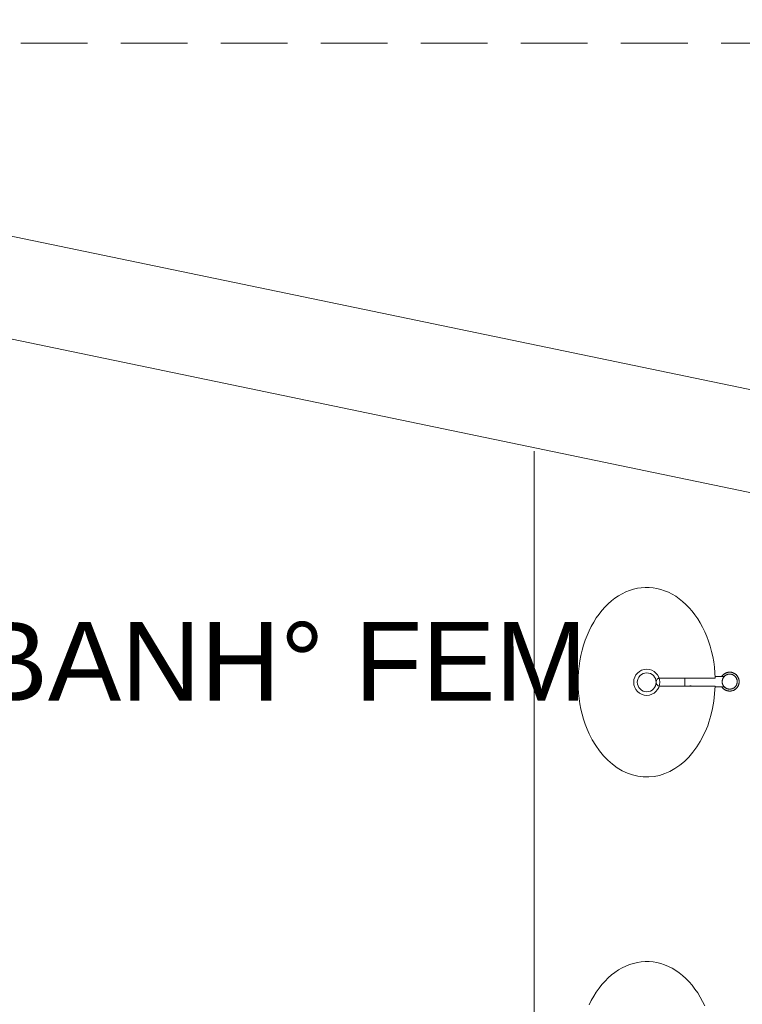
# Model space of a CAD drawing. Header units: millimetres. Extents: x 567 to 934, y -1 to 364.
# Tile 500 of 656: x 770.3 to 773.74, y 46.48 to 51.16. Entities that reach past the tile are written whole.
import ezdxf

# ---------------------------------------------------------------- set-up
doc = ezdxf.new("R2010")
doc.units = ezdxf.units.MM
doc.header["$MEASUREMENT"] = 0
doc.linetypes.add('HIDDEN2', pattern=[0.47625, 0.3175, -0.15875])
doc.linetypes.add('NULL', pattern=[0])
doc.layers.add('ARQ FINA', color=8, linetype='Continuous')
doc.layers.add('DI-Detalhes', color=1, linetype='HIDDEN2', lineweight=9)
doc.styles.add('Arial', font='arial.ttf')

msp = doc.modelspace()

# ---------------------------------------------------------------- linework, layer by layer
at = {"layer": 'ARQ FINA', "lineweight": 5}
for p, q in [((813.7128, 41.1145), (749.5081, 54.441)), ((813.7128, 41.1145), (749.5081, 54.441)), ((770.2278, 49.6501), (773.9278, 48.8822)), ((772.7516, 49.1105), (772.7516, 43.7654)), ((773.3512, 48.0306), (773.6133, 48.0306)), ((773.4689, 48.0307), (773.4689, 48.0134)), ((773.6588, 48.0384), (773.6136, 48.0384)), ((773.6133, 47.9914), (773.3493, 47.9914)), ((773.4689, 48.0134), (773.4689, 47.9916)), ((773.4927, 47.9934), (773.4993, 47.9934)), ((773.6136, 47.9884), (773.6593, 47.9884))]:
    msp.add_line(p, q, dxfattribs=at)
for points in [[(773.6133, 48.0306), (773.6095, 48.0824), (773.606, 48.1077), (773.6015, 48.1325), (773.5959, 48.1571), (773.5893, 48.1814), (773.5817, 48.2052), (773.5731, 48.2281), (773.5637, 48.2503), (773.5532, 48.2719), (773.5419, 48.2926), (773.5298, 48.3122), (773.5169, 48.3309), (773.5032, 48.3486), (773.4888, 48.3652), (773.4738, 48.3806), (773.4582, 48.3947), (773.4419, 48.4076), (773.4251, 48.4193), (773.4079, 48.4295), (773.3904, 48.4383), (773.3724, 48.4458), (773.3542, 48.4519), (773.3358, 48.4565), (773.3173, 48.4596), (773.2985, 48.4612), (773.2797, 48.4614), (773.2611, 48.4601), (773.2425, 48.4573), (773.224, 48.453), (773.2057, 48.4472), (773.1877, 48.4401), (773.1701, 48.4315), (773.1528, 48.4215), (773.1359, 48.4102), (773.1196, 48.3976), (773.1039, 48.3837), (773.0886, 48.3685), (773.074, 48.3522), (773.0602, 48.3348), (773.0472, 48.3163), (773.0349, 48.2968), (773.0234, 48.2762), (773.0128, 48.255), (773.0031, 48.2329), (772.9944, 48.21), (772.9865, 48.1864), (772.9797, 48.1624), (772.974, 48.1379), (772.9692, 48.1128), (772.9655, 48.0873), (772.9628, 48.0618), (772.9612, 48.0361), (772.9607, 48.0102), (772.9612, 47.9843), (772.9629, 47.9586), (772.9656, 47.9331), (772.9693, 47.9076), (772.9741, 47.8826), (772.9799, 47.858), (772.9868, 47.8341), (772.9946, 47.8105), (773.0034, 47.7876), (773.0131, 47.7655), (773.0279, 47.7365), (773.0444, 47.7091), (773.0623, 47.6836), (773.0817, 47.6602), (773.1024, 47.6389), (773.1241, 47.62), (773.1469, 47.6034), (773.1707, 47.5894), (773.1949, 47.578), (773.2199, 47.5694), (773.2454, 47.5634), (773.2709, 47.5602), (773.2967, 47.5599), (773.3225, 47.5623), (773.3478, 47.5675), (773.373, 47.5756), (773.3976, 47.5863), (773.4214, 47.5995), (773.4444, 47.6155), (773.4665, 47.6339), (773.4874, 47.6545), (773.5071, 47.6774), (773.5255, 47.7024), (773.5423, 47.7292), (773.5576, 47.758), (773.5712, 47.7882), (773.5773, 47.8037), (773.5829, 47.8197), (773.5929, 47.8526), (773.601, 47.8863), (773.6071, 47.9206), (773.6133, 47.9914)], [(773.6822, 48.0584), (773.6804, 48.0583), (773.6786, 48.0582), (773.6768, 48.058), (773.675, 48.0578), (773.6732, 48.0575), (773.6715, 48.0571), (773.6697, 48.0566), (773.668, 48.0561), (773.6663, 48.0555), (773.6646, 48.0548), (773.663, 48.0541), (773.6614, 48.0533), (773.6598, 48.0524), (773.6583, 48.0515), (773.6568, 48.0505), (773.6553, 48.0495), (773.6539, 48.0484), (773.6525, 48.0472), (773.6512, 48.046), (773.6499, 48.0447), (773.6487, 48.0434), (773.6475, 48.042), (773.6464, 48.0406), (773.6453, 48.0392), (773.6443, 48.0377)], [(773.6822, 48.0492), (773.6807, 48.0492), (773.6793, 48.0491), (773.6779, 48.0489), (773.6765, 48.0487), (773.6751, 48.0485), (773.6737, 48.0482), (773.6723, 48.0478), (773.6709, 48.0474), (773.6695, 48.0469), (773.6682, 48.0464), (773.6669, 48.0458), (773.6656, 48.0451), (773.6644, 48.0444), (773.6631, 48.0437), (773.6619, 48.0429), (773.6608, 48.0421), (773.6596, 48.0412), (773.6585, 48.0403), (773.6575, 48.0393), (773.6565, 48.0383), (773.6555, 48.0373), (773.6546, 48.0362), (773.6537, 48.0351), (773.6528, 48.0339), (773.652, 48.0327), (773.6513, 48.0315), (773.6506, 48.0302), (773.6499, 48.029), (773.6493, 48.0277), (773.6488, 48.0263), (773.6483, 48.025), (773.6479, 48.0236), (773.6475, 48.0223), (773.6471, 48.0209), (773.6469, 48.0195), (773.6467, 48.018), (773.6465, 48.0166), (773.6464, 48.0152), (773.6463, 48.0138), (773.6464, 48.0123), (773.6464, 48.0109), (773.6466, 48.0095), (773.6467, 48.008), (773.647, 48.0066), (773.6473, 48.0052), (773.6476, 48.0038), (773.648, 48.0025), (773.6485, 48.0011), (773.649, 47.9998), (773.6496, 47.9985), (773.6502, 47.9972), (773.6509, 47.9959), (773.6516, 47.9947), (773.6524, 47.9935), (773.6532, 47.9923), (773.6541, 47.9911), (773.655, 47.99), (773.6559, 47.989), (773.6569, 47.9879), (773.658, 47.9869), (773.659, 47.986), (773.6602, 47.9851), (773.6613, 47.9842), (773.6625, 47.9834), (773.6637, 47.9827), (773.6649, 47.982), (773.6662, 47.9813), (773.6675, 47.9807), (773.6688, 47.9801), (773.6702, 47.9796), (773.6715, 47.9792), (773.6729, 47.9788), (773.6743, 47.9784), (773.6757, 47.9781), (773.6771, 47.9779), (773.6785, 47.9777), (773.68, 47.9776), (773.6814, 47.9776), (773.6822, 47.9775)], [(773.6822, 47.9684), (773.684, 47.9684), (773.6858, 47.9685), (773.6876, 47.9687), (773.6893, 47.9689), (773.6911, 47.9693), (773.6929, 47.9697), (773.6946, 47.9701), (773.6963, 47.9706), (773.698, 47.9712), (773.6997, 47.9719), (773.7013, 47.9726), (773.7029, 47.9734), (773.7045, 47.9743), (773.7061, 47.9752), (773.7076, 47.9762), (773.709, 47.9773), (773.7105, 47.9784), (773.7118, 47.9795), (773.7132, 47.9807), (773.7144, 47.982), (773.7157, 47.9833), (773.7169, 47.9847), (773.718, 47.9861), (773.719, 47.9876), (773.72, 47.989), (773.721, 47.9906), (773.7219, 47.9922), (773.7227, 47.9938), (773.7234, 47.9954), (773.7241, 47.9971), (773.7247, 47.9987), (773.7253, 48.0005), (773.7258, 48.0022), (773.7262, 48.0039), (773.7265, 48.0057), (773.7268, 48.0075), (773.727, 48.0093), (773.7271, 48.0111), (773.7272, 48.0129), (773.7271, 48.0147), (773.7271, 48.0165), (773.7269, 48.0183), (773.7267, 48.0201), (773.7264, 48.0218), (773.726, 48.0236), (773.7255, 48.0253), (773.725, 48.0271), (773.7245, 48.0288), (773.7238, 48.0304), (773.7231, 48.0321), (773.7223, 48.0337), (773.7215, 48.0353), (773.7205, 48.0369), (773.7196, 48.0384), (773.7185, 48.0398), (773.7175, 48.0413), (773.7163, 48.0427), (773.7151, 48.044), (773.7139, 48.0453), (773.7126, 48.0465), (773.7112, 48.0477), (773.7098, 48.0489), (773.7084, 48.0499), (773.7069, 48.051), (773.7054, 48.0519), (773.7038, 48.0528), (773.7022, 48.0537), (773.7006, 48.0544), (773.6989, 48.0551), (773.6972, 48.0558), (773.6955, 48.0563), (773.6938, 48.0568), (773.6921, 48.0573), (773.6903, 48.0576), (773.6885, 48.0579), (773.6867, 48.0581), (773.6849, 48.0583), (773.6831, 48.0584), (773.6822, 48.0584)], [(773.6822, 47.9775), (773.6836, 47.9776), (773.685, 47.9777), (773.6865, 47.9778), (773.6879, 47.978), (773.6893, 47.9783), (773.6907, 47.9786), (773.6921, 47.9789), (773.6934, 47.9794), (773.6948, 47.9798), (773.6961, 47.9804), (773.6974, 47.981), (773.6987, 47.9816), (773.7, 47.9823), (773.7012, 47.983), (773.7024, 47.9838), (773.7036, 47.9846), (773.7047, 47.9855), (773.7058, 47.9864), (773.7068, 47.9874), (773.7079, 47.9884), (773.7088, 47.9895), (773.7098, 47.9905), (773.7107, 47.9917), (773.7115, 47.9928), (773.7123, 47.994), (773.7131, 47.9952), (773.7138, 47.9965), (773.7144, 47.9978), (773.715, 47.9991), (773.7156, 48.0004), (773.716, 48.0017), (773.7165, 48.0031), (773.7169, 48.0045), (773.7172, 48.0059), (773.7175, 48.0073), (773.7177, 48.0087), (773.7178, 48.0101), (773.7179, 48.0115), (773.718, 48.013), (773.718, 48.0144), (773.7179, 48.0158), (773.7178, 48.0173), (773.7176, 48.0187), (773.7173, 48.0201), (773.7171, 48.0215), (773.7167, 48.0229), (773.7163, 48.0243), (773.7158, 48.0256), (773.7153, 48.027), (773.7147, 48.0283), (773.7141, 48.0296), (773.7134, 48.0308), (773.7127, 48.0321), (773.7119, 48.0333), (773.7111, 48.0344), (773.7103, 48.0356), (773.7094, 48.0367), (773.7084, 48.0378), (773.7074, 48.0388), (773.7064, 48.0398), (773.7053, 48.0407), (773.7042, 48.0416), (773.703, 48.0425), (773.7018, 48.0433), (773.7006, 48.0441), (773.6994, 48.0448), (773.6981, 48.0454), (773.6968, 48.046), (773.6955, 48.0466), (773.6942, 48.0471), (773.6928, 48.0476), (773.6914, 48.048), (773.69, 48.0483), (773.6886, 48.0486), (773.6872, 48.0488), (773.6858, 48.049), (773.6844, 48.0491), (773.6829, 48.0492), (773.6822, 48.0492)], [(773.6448, 47.9884), (773.6458, 47.9869), (773.6469, 47.9854), (773.648, 47.9841), (773.6492, 47.9827), (773.6505, 47.9814), (773.6518, 47.9802), (773.6531, 47.979), (773.6545, 47.9779), (773.656, 47.9768), (773.6574, 47.9758), (773.659, 47.9748), (773.6605, 47.9739), (773.6621, 47.9731), (773.6638, 47.9723), (773.6654, 47.9716), (773.6671, 47.971), (773.6688, 47.9704), (773.6705, 47.9699), (773.6723, 47.9695), (773.674, 47.9691), (773.6758, 47.9688), (773.6776, 47.9686), (773.6794, 47.9684), (773.6812, 47.9684), (773.6822, 47.9684)], [(773.5637, 46.4703), (773.5532, 46.4919), (773.5419, 46.5126), (773.5298, 46.5322), (773.5169, 46.5509), (773.5032, 46.5686), (773.4888, 46.5852), (773.4738, 46.6006), (773.4582, 46.6147), (773.4419, 46.6276), (773.4251, 46.6393), (773.4079, 46.6495), (773.3904, 46.6583), (773.3724, 46.6658), (773.3542, 46.6719), (773.3358, 46.6765), (773.3173, 46.6796), (773.2985, 46.6812), (773.2797, 46.6814), (773.2611, 46.6801), (773.2425, 46.6773), (773.224, 46.673), (773.2057, 46.6672), (773.1877, 46.6601), (773.1701, 46.6515), (773.1528, 46.6415), (773.1359, 46.6302), (773.1196, 46.6176), (773.1039, 46.6037), (773.0886, 46.5885), (773.074, 46.5722), (773.0602, 46.5548), (773.0472, 46.5363), (773.0349, 46.5168), (773.0234, 46.4962), (773.0128, 46.475)]]:
    msp.add_lwpolyline(points, dxfattribs=at)
for radius in [0.0621, 0.045]:
    msp.add_circle((773.2872, 48.0102), radius, dxfattribs=at)
for centre, radius, start, end in [((773.3512, 48.0109), 0.0196, 90, 264.5826), ((773.6822, 48.0134), 0.0358, 126.9939, 148.3523), ((773.6822, 48.0134), 0.045, 121.499, 131.1537), ((773.6822, 48.0134), 0.045, 90, 97.227), ((773.6822, 48.0134), 0.0358, 90, 95.0184), ((773.6822, 48.0134), 0.045, 84.0978, 90), ((773.6822, 48.0134), 0.0358, 82.8453, 90), ((773.6822, 48.0134), 0.0358, 38.9543, 52.1332), ((773.6822, 48.0134), 0.045, 47.4436, 60.7005), ((773.6822, 48.0134), 0.045, 11.2838, 21.3214), ((773.6822, 48.0134), 0.045, 227.4436, 240.7005), ((773.6822, 48.0134), 0.0358, 218.9543, 232.1332), ((773.6822, 48.0134), 0.0358, 262.8453, 270), ((773.6822, 48.0134), 0.0358, 270, 275.0184), ((773.6822, 48.0134), 0.0358, 306.9939, 328.3523), ((773.6822, 48.0134), 0.045, 301.499, 311.1537), ((773.6822, 48.0134), 0.045, 335.3631, 348.6584), ((773.6822, 48.0134), 0.045, 264.0978, 270), ((773.6822, 48.0134), 0.045, 270, 277.227)]:
    msp.add_arc(centre, radius, start, end, dxfattribs=at)
at = {"layer": 'DI-Detalhes'}
msp.add_lwpolyline([(766.9734, 51.0516), (774.1724, 51.0516), (774.1724, 43.4546), (766.9734, 43.4546), (766.9734, 51.0516)], dxfattribs=at)

# ---------------------------------------------------------------- texts
at = {"layer": 'ARQ FINA', "linetype": 'NULL', "lineweight": 5, "insert": (770.0871, 47.922), "char_height": 0.375, "width": 5.834223, "attachment_point": 7, "line_spacing_factor": 0.9, "style": 'Arial'}
msp.add_mtext('BANH° FEM', dxfattribs=at)

doc.saveas('drawing.dxf')
